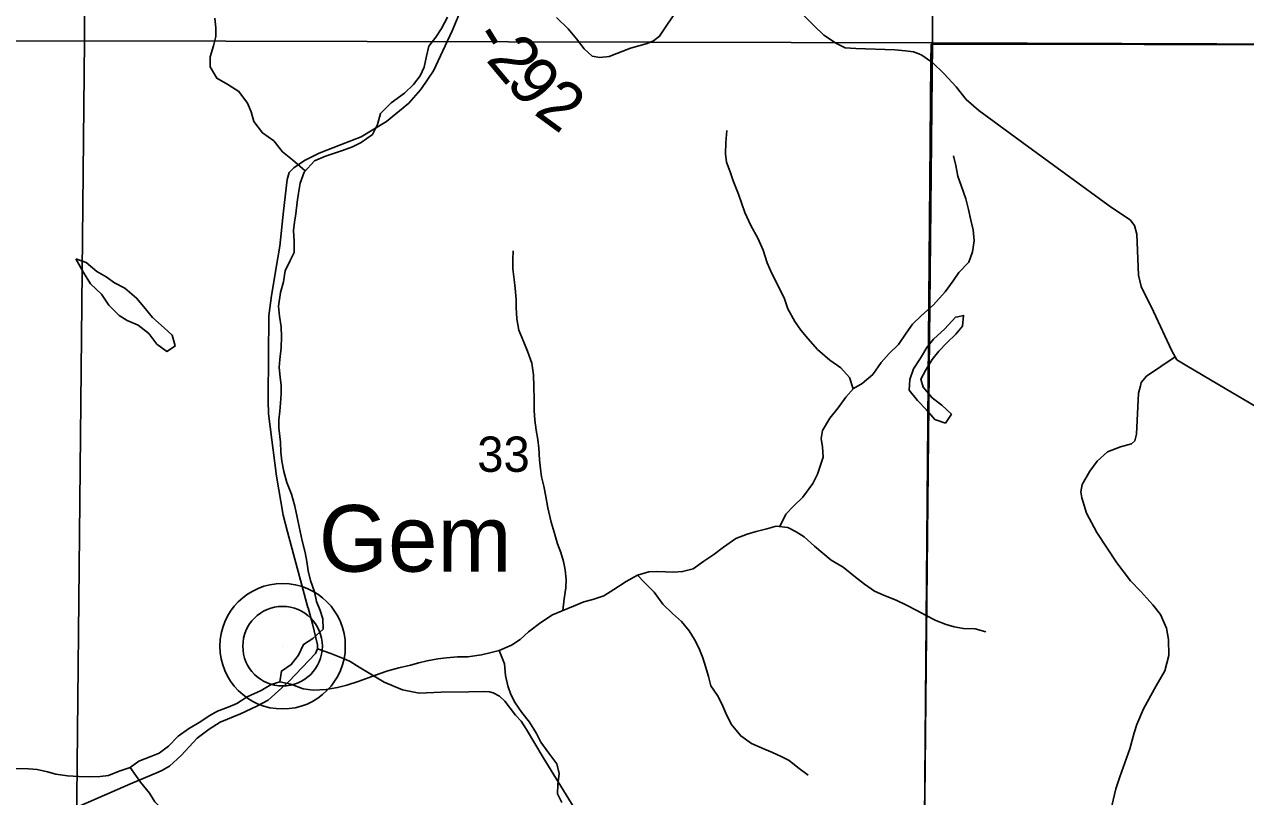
# Model space of a CAD drawing. Extents: x 2043100 to 2470832, y 443715 to 810583.
# Drawn here: x 2269120 to 2276766, y 606876 to 611709 of the extents above; entities that cross this region are included whole.
import ezdxf

# ---------------------------------------------------------------- set-up
doc = ezdxf.new("R2010")
doc.units = 0
for name, color, linetype in [('GM_X_County_Road', 7, 'Continuous'), ('GM_X_Minor_Lake', 7, 'Continuous'), ('GM_X_Minor_River', 7, 'Continuous'), ('GM_X_Section', 7, 'Continuous'), ('GM_X_Section_Text', 7, 'Continuous'), ('GM_X_Township', 7, 'Continuous'), ('GM_X_Township_Road', 7, 'Continuous'), ('GM_X_Township_Road_Text', 7, 'Continuous'), ('GM_X_Unincorporated', 7, 'Continuous'), ('GM_X_Unincorporated_Location', 7, 'Continuous'), ('GM_X_Unincorporated_Text', 7, 'Continuous')]:
    doc.layers.add(name, color=color, linetype=linetype)

msp = doc.modelspace()

# ---------------------------------------------------------------- linework, layer by layer
at = {"layer": 'GM_X_County_Road'}
for points in [[(2271605.1, 611309.1), (2271605.1, 611309.2), (2271681, 611418.2), (2271798.5, 611668.9), (2271863.7, 611824.5), (2271935.1, 611970.1), (2272031.9, 612152.3), (2272107.3, 612294)], [(2270705.9, 610248.3), (2270706, 610248.7), (2270718.4, 610322.2), (2270742.5, 610541.1), (2270765, 610738), (2270778.2, 610782.3), (2270805.7, 610810.9), (2270872.8, 610858.2), (2270966, 610904), (2271099.1, 610956.6), (2271228.3, 611005), (2271386.6, 611102.1), (2271526.5, 611216.9), (2271599, 611300.4), (2271605.1, 611309.1)], [(2270645.8, 609353.2), (2270645.7, 609354.8), (2270645.3, 609376.8), (2270650.2, 609886), (2270665.9, 610012.6), (2270705.9, 610248.3)], [(2275920.7, 606783.2), (2275954.2, 606924.1), (2275978.8, 607000.7), (2276041.7, 607174.2), (2276067.9, 607274.9), (2276084.9, 607327.3), (2276127.2, 607426.3), (2276206.6, 607570), (2276259, 607663.2), (2276285.2, 607759.8), (2276283.4, 607860), (2276270.2, 607929.9), (2276232.6, 608015.4), (2276185.5, 608076.7), (2276110.1, 608159.5), (2276044.8, 608226.5), (2275958.8, 608339.1), (2275833.4, 608529.3), (2275769.2, 608650.3), (2275739.5, 608746), (2275734.8, 608784), (2275742, 608830.2), (2275790.5, 608913.3), (2275835.4, 608976.2), (2275900.4, 609033.6), (2275981.8, 609065.1), (2276051.5, 609084.4), (2276071.2, 609102.8), (2276082.4, 609145.1), (2276095.8, 609401.9), (2276107, 609448.2), (2276112.6, 609468.4), (2276145.9, 609507), (2276323.8, 609628.5), (2276336.1, 609610.7), (2276396.8, 609571.7), (2276637.4, 609429.8), (2276942.6, 609251)], [(2270895.4, 608058), (2270895.1, 608058.8), (2270766.5, 608533.1), (2270740.6, 608636.9), (2270698.2, 608882.7), (2270647.2, 609272.6), (2270645.8, 609353.2)], [(2269956.3, 607029.1), (2269956.5, 607029.2), (2269981.1, 607039.7), (2270028.6, 607066.6), (2270101.4, 607134.1), (2270201.5, 607242.1), (2270276.5, 607297.6), (2270345.7, 607340.9), (2270472.8, 607393.4), (2270574, 607441.3), (2270645.3, 607478.7), (2270775.2, 607597.3), (2270942.1, 607770.7), (2270955.6, 607801), (2270955.2, 607825.1), (2270922.8, 607956.8), (2270895.4, 608058)], [(2270955.6, 607801), (2271038.1, 607772.5), (2271132.8, 607734.1), (2271159, 607722.5), (2271215.7, 607685.5), (2271371.4, 607592.1), (2271486.3, 607544.1), (2271590.7, 607524), (2271728.6, 607530.5), (2271902.6, 607531.7), (2271996.6, 607533.4), (2272032.6, 607532), (2272054.7, 607526.4), (2272095.1, 607505.1), (2272127.7, 607473.6), (2272195.3, 607384.7), (2272229.9, 607349.2), (2272262.9, 607295.7), (2272368, 607121.3), (2272561.7, 606806.1)], [(2269412, 606813), (2269415, 606812.9), (2269472.9, 606820), (2269784.6, 606955.9), (2269956.3, 607029.1)]]:
    msp.add_lwpolyline(points, dxfattribs=at)
at = {"layer": 'GM_X_Minor_Lake'}
for points in [[(2269441.9, 610243.1), (2269490.4, 610157.2), (2269532.8, 610085.2), (2269603.3, 610021.4), (2269647.7, 609951.5), (2269712.1, 609887.7), (2269762.4, 609855.9), (2269832.7, 609826.1), (2269899.1, 609774.3), (2269949.5, 609708.4), (2270011.9, 609662.7), (2270046, 609685.2)], [(2270046, 609685.2), (2270063.9, 609696.9), (2270045.5, 609765), (2269995.2, 609810.8), (2269922.7, 609874.6), (2269868.3, 609942.5), (2269821.9, 609996.4), (2269749.5, 610058.1), (2269683.2, 610091.9), (2269630.9, 610129.8), (2269572.6, 610163.5), (2269506.2, 610219.3), (2269441.9, 610243.1)], [(2274965, 609880), (2274949.5, 609876.3), (2274881.7, 609803.9), (2274811.8, 609739.5), (2274769.9, 609687.2), (2274730.1, 609620.9), (2274686.3, 609554.6), (2274662.5, 609486.4), (2274658.8, 609420.3), (2274711.2, 609356.4), (2274767.6, 609296.6), (2274820, 609236.7), (2274886.3, 609213)], [(2274886.3, 609213), (2274924.1, 609269.2), (2274863.7, 609327), (2274803.4, 609372.9), (2274746.9, 609438.7), (2274732.7, 609488.7), (2274762.5, 609542.9), (2274802.3, 609611.2), (2274844.2, 609663.5), (2274894.1, 609715.8), (2274952, 609770.1), (2274993.9, 609820.4), (2274999.6, 609888.5), (2274965, 609880)]]:
    msp.add_lwpolyline(points, dxfattribs=at)
at = {"layer": 'GM_X_Minor_River'}
for points in [[(2270876.9, 610792.2), (2270798, 610861.2), (2270735.5, 610912.9), (2270681, 610980.6), (2270610.5, 611030.3), (2270555.9, 611102), (2270539.4, 611162), (2270517, 611216), (2270462.4, 611289.7), (2270394, 611333.3), (2270325.5, 611373), (2270283, 611444.8), (2270282.5, 611506.9), (2270304.2, 611575.2), (2270317.8, 611633.3), (2270317.4, 611687.4), (2270311, 611749.5)], [(2270719.3, 607593.8), (2270728.9, 607661.9), (2270790.8, 607702.4), (2270836.5, 607760.8), (2270868.1, 607829.1), (2270926, 607865.5), (2270989.8, 607924), (2270987.4, 607988.1), (2270971, 608040), (2270948.5, 608098), (2270936.1, 608158), (2270911.6, 608227.9), (2270897.2, 608289.9), (2270888.8, 608348), (2270878.4, 608404), (2270859.8, 608478), (2270839.2, 608564), (2270826.8, 608626), (2270812.3, 608694), (2270791.8, 608769.9), (2270763.2, 608841.9), (2270744.7, 608911.9), (2270732.3, 608975.9), (2270725.9, 609031.9), (2270723.5, 609094), (2270712.8, 609184.1), (2270712.5, 609234.1), (2270718.2, 609288.3), (2270723.9, 609338.4), (2270727.5, 609396.5), (2270727.1, 609448.6), (2270720.8, 609500.6), (2270714.4, 609562.7), (2270720, 609612.8), (2270727.6, 609684.9), (2270729.1, 609757), (2270726.7, 609817.1), (2270716.3, 609883.2), (2270709.8, 609945.2), (2270723.3, 610031.4), (2270742.9, 610097.7), (2270752.5, 610167.8), (2270784.1, 610232.1), (2270807.9, 610282.4), (2270809.4, 610350.5), (2270805, 610418.5), (2270810.6, 610472.7), (2270818.3, 610524.8), (2270827.8, 610597), (2270835.5, 610653.1), (2270847.1, 610715.3), (2270870.7, 610785.6), (2270936.4, 610856.1), (2271004.4, 610884.6), (2271054.4, 610900.9), (2271110.4, 610919.3), (2271174.4, 610943.8), (2271228.3, 610970.2), (2271298.2, 611020.7), (2271329.8, 611083), (2271349.4, 611151.2), (2271415.2, 611217.8), (2271499, 611278.4), (2271556.7, 611332.8), (2271598.5, 611387.2), (2271622.2, 611441.4), (2271637.8, 611511.7), (2271651.4, 611573.8), (2271695.1, 611630.2), (2271730.9, 611684.5), (2271768.5, 611754.9)], [(2274308.6, 609428.2), (2274285.3, 609499.5), (2274230.8, 609559.3), (2274162.3, 609608.9), (2274085.7, 609674.5), (2274025.1, 609744.2), (2273980.7, 609796), (2273944.2, 609849.9), (2273899.6, 609929.7), (2273879.1, 609991.7), (2273844.6, 610061.6), (2273799.9, 610151.4), (2273769.4, 610217.3), (2273744.8, 610297.3), (2273712.2, 610371.2), (2273667.6, 610451), (2273631, 610532.9), (2273612.6, 610586.9), (2273590.1, 610646.8), (2273557.5, 610730.8), (2273539.1, 610786.7), (2273516.6, 610846.7), (2273508.3, 610898.7), (2273511.8, 610970.9), (2273517.3, 611045)], [(2273848.9, 608566.2), (2273888, 608643.7), (2273935.8, 608694.1), (2273993.6, 608750.6), (2274055.2, 608835.1), (2274084.8, 608893.4), (2274102.5, 608943.5), (2274120.2, 608999.7), (2274115.8, 609065.8), (2274107.4, 609117.8), (2274117.1, 609168), (2274162.7, 609244.4), (2274214.4, 609308.8), (2274262.1, 609377.2), (2274309.9, 609429.6), (2274365.8, 609462), (2274431.6, 609518.5), (2274483.2, 609593), (2274535, 609649.4), (2274592.7, 609705.8), (2274640.4, 609776.3), (2274680.1, 609832.6), (2274733.9, 609885), (2274811.6, 609953.6), (2274885.2, 610036.2), (2274934.9, 610104.7), (2274970.7, 610157), (2275032.4, 610221.5), (2275056, 610285.7), (2275065.6, 610353.9), (2275059.1, 610424), (2275044.7, 610483.9), (2275030.2, 610552), (2275013.7, 610618), (2274987.2, 610695.9), (2274964.7, 610759.9), (2274952.2, 610825.9), (2274935.8, 610885.9)], [(2272490.9, 608041.5), (2272498.2, 608114), (2272509.7, 608182.2), (2272511.4, 608234.2), (2272505, 608296.3), (2272494.6, 608348.3), (2272478.2, 608404.3), (2272457.8, 608458.2), (2272437.3, 608532.2), (2272416.8, 608594.2), (2272396.2, 608684.2), (2272383.7, 608754.2), (2272371.2, 608818.2), (2272356.8, 608878.2), (2272350.5, 608928.2), (2272344.1, 608984.3), (2272341.6, 609056.4), (2272335.2, 609110.4), (2272324.8, 609170.4), (2272316.4, 609232.5), (2272312, 609292.5), (2272311.5, 609364.6), (2272309, 609442.8), (2272306.5, 609516.8), (2272296, 609588.9), (2272269.4, 609664.8), (2272247, 609720.8), (2272214.4, 609794.7), (2272203.9, 609866.7), (2272199.5, 609936.8), (2272199.1, 609986.9), (2272192.6, 610058.9), (2272186.3, 610113), (2272177.8, 610179), (2272177.4, 610237.1), (2272179.1, 610293.2)], [(2271830.9, 607751.2), (2271895.1, 607751.6), (2271981.2, 607764.2), (2272041.3, 607778.6), (2272091.3, 607790.9), (2272169.3, 607823.5), (2272223.2, 607859.8), (2272275, 607908.3), (2272352.8, 607966.8), (2272426.6, 608013.4), (2272486.6, 608039.8), (2272558.6, 608068.3), (2272622.6, 608094.8), (2272678.6, 608109.2), (2272748.6, 608133.6), (2272810.5, 608172.1), (2272886.4, 608222.7), (2272958.3, 608261.2), (2273030.3, 608283.7), (2273080.4, 608286), (2273134.6, 608282.3), (2273184.7, 608280.7), (2273240.8, 608285), (2273306.9, 608301.5), (2273372.7, 608350), (2273436.6, 608392.4), (2273496.4, 608436.9), (2273574.3, 608491.5), (2273644.2, 608518), (2273700.3, 608536.4), (2273768.3, 608552.8), (2273826.4, 608569.2), (2273898.6, 608559.7), (2273950.9, 608534), (2274001.2, 608502.2), (2274065.8, 608442.6), (2274170.6, 608355.1), (2274245, 608311.5), (2274323.6, 608250), (2274380.1, 608206.3), (2274442.5, 608162.6), (2274508.9, 608133), (2274577.2, 608105.4), (2274643.6, 608073.8), (2274707.9, 608040.1), (2274766.3, 608010.5), (2274826.6, 607978.8), (2274890.9, 607953.2), (2274941.2, 607939.5), (2274999.4, 607927.9), (2275071.6, 607926.3), (2275139.9, 607906.7)], [(2272958.3, 608261.2), (2273000.7, 608217.4), (2273063.2, 608155.7), (2273117.9, 608079.9), (2273178.4, 608022.2), (2273232.9, 607972.5), (2273281.4, 607912.8), (2273315.8, 607858.9), (2273342.2, 607807), (2273366.7, 607745.1), (2273387.1, 607685.1), (2273403.5, 607627.1), (2273417.9, 607569.1), (2273458.4, 607509.3), (2273486.8, 607457.4), (2273511.3, 607397.5), (2273543.8, 607329.6), (2273604.4, 607255.9), (2273672.9, 607208.3), (2273753.4, 607172.7), (2273803.6, 607151), (2273857.9, 607127.3), (2273908.2, 607101.6), (2273962.6, 607057.9), (2274027.1, 607010.3)], [(2272091.3, 607790.9), (2272125.9, 607707), (2272132.4, 607634.9), (2272146.9, 607568.9), (2272165.3, 607515), (2272191.7, 607463.1), (2272234.2, 607403.3), (2272282.7, 607341.5), (2272325.3, 607271.7), (2272353.7, 607215.8), (2272402.3, 607148), (2272452.8, 607080.2), (2272467.3, 607020.2), (2272459.7, 606952.1), (2272458.1, 606894), (2272484.5, 606838.1)], [(2269060.9, 607052.3), (2269145.1, 607050.8), (2269199.3, 607045.2), (2269263.5, 607031.6), (2269315.7, 607015.9), (2269390, 607006.3), (2269460.2, 607000.8), (2269530.4, 606999.2), (2269594.5, 607001.7), (2269646.6, 607008), (2269712.6, 607034.5), (2269782.6, 607058.9), (2269836.4, 607097.4), (2269910.4, 607127.9), (2269964.4, 607148.3), (2270022.3, 607192.7), (2270082, 607255.2), (2270147.9, 607299.7), (2270223.7, 607346.2), (2270275.6, 607382.6), (2270329.6, 607411), (2270395.6, 607435.4), (2270449.5, 607459.8), (2270515.4, 607500.3), (2270601.4, 607540.9), (2270665.3, 607577.4), (2270719.3, 607593.8), (2270787.6, 607580.2), (2270865.9, 607550.7), (2270928.1, 607543), (2271008.3, 607545.6), (2271080.4, 607558), (2271138.4, 607574.4), (2271208.5, 607596.9), (2271278.5, 607621.4), (2271340.5, 607643.8), (2271394.5, 607662.2), (2271464.5, 607682.7), (2271536.6, 607699.2), (2271588.6, 607713.5), (2271640.7, 607725.9), (2271708.7, 607738.4), (2271762.8, 607744.7), (2271830.9, 607751.2)], [(2269782.6, 607058.9), (2269847.3, 606967.2), (2269903.9, 606897.5), (2269936.4, 606843.6), (2270005, 606774), (2270075.5, 606722.4), (2270139.9, 606682.7), (2270214.5, 606619.1), (2270269.1, 606547.4), (2270329.8, 606471.7), (2270382.3, 606409.9), (2270446.8, 606350.2), (2270511.3, 606298.6), (2270583.8, 606247), (2270642.3, 606195.3), (2270694.7, 606151.6), (2270765.3, 606093.9)]]:
    msp.add_lwpolyline(points, dxfattribs=at)
at = {"layer": 'GM_X_Section'}
for points in [[(2269527.4, 616965), (2269496.5, 611606.4), (2264172.3, 611601.8), (2264207.2, 616970.4)], [(2269527.4, 616965), (2274832.1, 616923.4), (2274804.8, 611594.9), (2269496.5, 611606.4)], [(2274832.1, 616923.4), (2280154.7, 616890), (2280143.2, 611575.7), (2274804.8, 611594.9)], [(2264172.3, 611601.8), (2269496.5, 611606.4), (2269441.5, 606251.6), (2269343.4, 606254.4), (2264155, 606271.4)], [(2274804.8, 611594.9), (2274751.7, 606244.1), (2274599.7, 606242.3), (2269441.5, 606251.6), (2269496.5, 611606.4)], [(2280143.2, 611575.7), (2280148, 606235.5), (2279943.9, 606237.1), (2274751.7, 606244.1), (2274804.8, 611594.9)]]:
    msp.add_lwpolyline(points, close=True, dxfattribs=at)
at = {"layer": 'GM_X_Township'}
for points in [[(2274969.3, 638400.8), (2274911, 632947.6), (2275787.1, 632914.7), (2280231, 632865.4), (2280217.5, 630381.1), (2280170.6, 626272.7), (2280170.9, 625971.7), (2280171.7, 624926.3), (2280173.8, 622203.5), (2280135.4, 612297.7), (2280132, 611578.4), (2274796.8, 611585.9), (2274795.9, 611478.2), (2274753.2, 606478.2), (2274749.6, 606241.7), (2274599.9, 606237.8), (2274363, 606237.9), (2272583, 606236.7), (2262194.9, 606279.1)], [(2274753.2, 606478.2), (2274795.9, 611478.2), (2274796.8, 611585.9), (2280132, 611578.4), (2280135.4, 612297.7), (2280173.8, 622203.5), (2282304.4, 622194.2), (2290885.9, 622083.3), (2290876.3, 619364), (2290899.6, 618866.7), (2290899.4, 614058.6), (2290908.6, 610788.9), (2290884.8, 606180.5)]]:
    msp.add_lwpolyline(points, dxfattribs=at)
at = {"layer": 'GM_X_Township_Road'}
for points in [[(2272451.6, 611753.2), (2272523.9, 611681.3), (2272576.1, 611619.3), (2272624.3, 611557.3), (2272674.5, 611511.4), (2272722.6, 611501.6), (2272780.6, 611507.8), (2272914.5, 611560.4), (2273018.5, 611590.9), (2273058.5, 611607.1), (2273096.4, 611635.3), (2273215.9, 611814.2)], [(2273896.1, 611870.9), (2274062.8, 611703.1), (2274125, 611641.2), (2274205.3, 611589.4), (2274259.4, 611563.5), (2274325.5, 611557.8), (2274569.6, 611550.7), (2274635.7, 611544.9), (2274685.8, 611537.1), (2274718.9, 611524.4), (2274718.9, 611524.4)], [(2274718.9, 611524.4), (2274737.9, 611517.2), (2274795.9, 611478.2), (2274806, 611471.4), (2274878.3, 611399.5), (2274952.6, 611319.5), (2275016.9, 611239.6), (2275095.2, 611171.7), (2275354, 610980.2), (2275925.7, 610563.4), (2276042, 610485.7), (2276070.2, 610451.7), (2276084.4, 610395.6), (2276095.2, 610139), (2276111.4, 610068.9), (2276188, 609912.9), (2276302.9, 609666.7), (2276323.8, 609628.5)]]:
    msp.add_lwpolyline(points, dxfattribs=at)
at = {"layer": 'GM_X_Unincorporated'}
for radius in [392.8, 249]:
    msp.add_circle((2270736.3, 607817.4), radius, dxfattribs=at)
at = {"layer": 'GM_X_Unincorporated_Location'}
msp.add_line((2270736.3, 607817.4), (2270736.3, 607817.4), dxfattribs=at)

# ---------------------------------------------------------------- texts
at = {"layer": 'GM_X_Section_Text'}
msp.add_text('33', height=220.83, rotation=0.00001, dxfattribs=at).set_placement((2271955.2, 608908.9))
at = {"layer": 'GM_X_Township_Road_Text'}
for s, rotation, p in [('-', 301.70484, (2271911.8, 611629.9)), ('2', 309.9701, (2272004.2, 611486.8)), ('9', 310.95584, (2272126.5, 611340.9)), ('2', 323.85044, (2272301.8, 611151.6))]:
    msp.add_text(s, height=300, rotation=rotation, dxfattribs=at).set_placement(p)
at = {"layer": 'GM_X_Unincorporated_Text'}
msp.add_text('Gem', height=416.67, rotation=0.00001, dxfattribs=at).set_placement((2270963, 608284.1))

doc.saveas('drawing.dxf')
